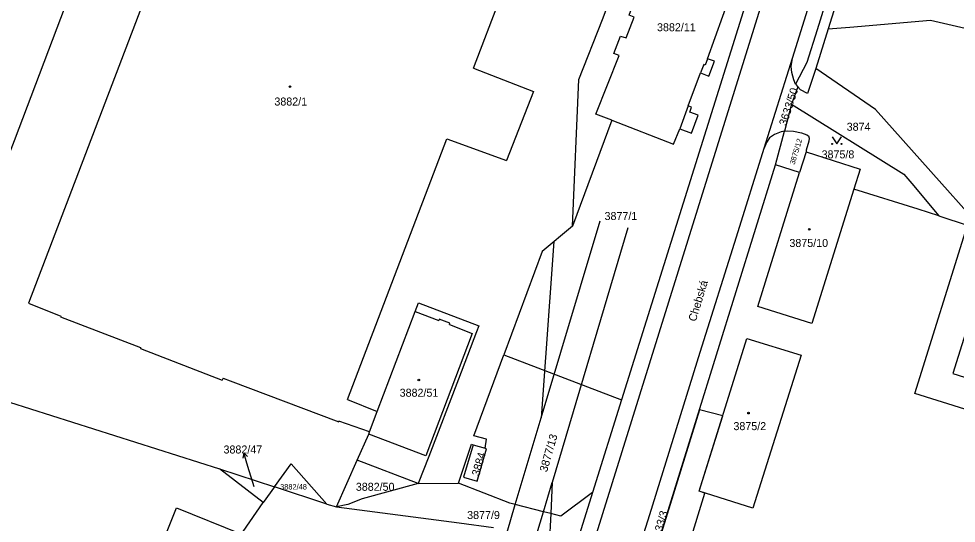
# Model space of a CAD drawing. Extents: x -869103 to -863415, y -1015889 to -1012477.
# Drawn here: x -867678.3 to -867479.1, y -1015053.5 to -1014946.4 of the extents above; entities that cross this region are included whole.
import ezdxf

# ---------------------------------------------------------------- set-up
doc = ezdxf.new("R2010")
doc.units = 0
for name, color, linetype in [('Hranice parcel', 7, 'Continuous'), ('Parcelní čísla', 7, 'Continuous'), ('Pop  PČ popisy', 7, 'Continuous'), ('Poz předměty', 7, 'Continuous'), ('Vnitřní kresba', 7, 'Continuous'), ('Věcná břemena k části', 7, 'Continuous'), ('Značky budov', 7, 'Continuous'), ('Značky kultur', 7, 'Continuous')]:
    doc.layers.add(name, color=color, linetype=linetype)

msp = doc.modelspace()

# ---------------------------------------------------------------- linework, layer by layer
at = {"layer": 'Hranice parcel'}
for p, q in [((-867506.3, -1014948.47), (-867508.98, -1014956.92)), ((-867519.93, -1014973.8), (-867513.9, -1014954.71)), ((-867512.74, -1014960.83), (-867514.08, -1014964.51)), ((-867513.27, -1014960.27), (-867512.74, -1014960.83)), ((-867514.08, -1014964.51), (-867515.62, -1014970.23)), ((-867552.3, -1014967.91), (-867560.63, -1014990.37)), ((-867552.3, -1014967.91), (-867555.65, -1014966.62)), ((-867517.54, -1014977.36), (-867515.62, -1014970.23)), ((-867511.03, -1014974.62), (-867512.38, -1014978.96)), ((-867552.6, -1015090.37), (-867517.54, -1014977.36)), ((-867512.38, -1014978.96), (-867517.54, -1014977.36)), ((-867473.31, -1014991.34), (-867484.5, -1014978.79)), ((-867488.57, -1014981.32), (-867482.78, -1014988.22)), ((-867575.21, -1015017.72), (-867550.2, -1015027.24)), ((-867550.2, -1015027.24), (-867556.36, -1015046.91)), ((-867581.77, -1015036.78), (-867579.19, -1015037.54)), ((-867610.76, -1015049.94), (-867606.38, -1015040.07)), ((-867593.44, -1015045.03), (-867606.38, -1015040.07)), ((-867626.36, -1015049.08), (-867635.62, -1015041.93)), ((-867635.62, -1015041.93), (-867623.96, -1015045.75)), ((-867593.44, -1015045.03), (-867584.84, -1015044.93)), ((-867573.97, -1015049.19), (-867584.84, -1015044.93)), ((-867623.96, -1015045.75), (-867626.36, -1015049.08)), ((-867612.83, -1015049.4), (-867623.96, -1015045.75)), ((-867556.36, -1015046.91), (-867563.09, -1015051.96)), ((-867556.36, -1015046.91), (-867561.59, -1015063.63)), ((-867630.62, -1015055.19), (-867626.36, -1015049.08)), ((-867612.83, -1015049.4), (-867610.76, -1015049.94))]:
    msp.add_line(p, q, dxfattribs=at)
for points in [[(-867454.73, -1014778.18), (-867454.82, -1014780.87), (-867460.37, -1014799.02), (-867463.74, -1014807.35), (-867473.06, -1014836.85), (-867482.63, -1014868.55), (-867482.43, -1014870.63), (-867482.46, -1014871.18), (-867484.75, -1014878.82), (-867485.09, -1014879.28), (-867486.13, -1014880.31), (-867491.29, -1014896.97), (-867497.13, -1014916.21), (-867496.87, -1014918.28), (-867506.3, -1014948.47)], [(-867513.9, -1014954.71), (-867490.48, -1014879.71), (-867467.48, -1014806.65)], [(-867467.48, -1014806.65), (-867466.72, -1014807.45), (-867466.5, -1014807.89), (-867466.51, -1014808.35), (-867467.17, -1014810.23), (-867471.35, -1014824.09), (-867475.05, -1014836.27), (-867484.78, -1014867.9), (-867488.21, -1014879.1), (-867493.44, -1014896.18), (-867501.05, -1014921.05), (-867501.2, -1014921.96), (-867500.92, -1014923.46), (-867504.02, -1014933.58), (-867508.68, -1014948.67), (-867510.85, -1014955.65), (-867513.27, -1014960.27)], [(-867486.08, -1014821.19), (-867492.97, -1014843.77), (-867499.52, -1014865.02), (-867521.79, -1014936.49), (-867550.2, -1015027.24)], [(-867644.49, -1014879.26), (-867645.96, -1014884.39), (-867679.28, -1014972.26), (-867697.36, -1015019.31)], [(-867560.63, -1014990.37), (-867559.29, -1014959.25), (-867554.24, -1014946.54), (-867552.84, -1014942.75), (-867548.83, -1014932.32), (-867546.37, -1014925.62), (-867543.14, -1014916.91)], [(-867555.65, -1014966.62), (-867550.73, -1014954.18), (-867551.87, -1014953.74), (-867550.45, -1014950.04), (-867549.23, -1014950.43), (-867547.57, -1014946.02), (-867548.61, -1014945.57), (-867543.71, -1014932.41), (-867542.29, -1014928.72), (-867541.14, -1014929.09), (-867538.5, -1014922.15), (-867538.28, -1014922.22), (-867537.41, -1014919.93)], [(-867552.3, -1014967.91), (-867539.2, -1014972.97), (-867537.86, -1014969.69), (-867535.38, -1014970.64), (-867533.94, -1014966.85), (-867535.73, -1014966.16), (-867535.34, -1014965.09), (-867536.07, -1014964.81), (-867533.43, -1014957.86), (-867531.69, -1014958.54), (-867530.5, -1014955.38), (-867531.93, -1014954.83), (-867527.07, -1014941.23), (-867526.3, -1014941.4), (-867525.9, -1014940.42), (-867525.19, -1014940.69), (-867523.72, -1014936.93), (-867525.21, -1014936.33), (-867522.16, -1014928.34), (-867527.97, -1014926.12), (-867527.2, -1014923.8), (-867534.83, -1014920.91)], [(-867506.3, -1014948.47), (-867501.74, -1014948.1), (-867484.55, -1014946.68), (-867462.5, -1014951.76), (-867454.38, -1014961.74), (-867443.93, -1014985.39), (-867438.07, -1014998.65)], [(-867513.27, -1014960.27), (-867513.65, -1014959.29), (-867514.05, -1014957.74), (-867514.16, -1014956.46), (-867513.9, -1014954.71)], [(-867508.98, -1014956.92), (-867510.74, -1014962.25), (-867512.17, -1014961.44), (-867512.74, -1014960.83)], [(-867484.5, -1014978.79), (-867496.25, -1014965.61), (-867508.98, -1014956.92)], [(-867514.08, -1014964.51), (-867490.25, -1014979.32), (-867488.57, -1014981.32)], [(-867515.62, -1014970.23), (-867516.31, -1014970.33), (-867517.73, -1014970.92), (-867518.77, -1014971.66), (-867519.45, -1014972.64), (-867519.93, -1014973.8)], [(-867515.62, -1014970.23), (-867514.98, -1014970.14), (-867513.71, -1014970.2), (-867512, -1014970.57), (-867510.87, -1014970.98), (-867510.53, -1014971.23), (-867510.36, -1014971.7), (-867510.43, -1014972.32), (-867510.99, -1014974.24), (-867511.03, -1014974.62)], [(-867550.91, -1015072.87), (-867544.23, -1015051.57), (-867533.49, -1015017.17), (-867525.83, -1014992.65), (-867519.93, -1014973.8)], [(-867511.03, -1014974.62), (-867499.55, -1014978.27), (-867500.88, -1014982.52)], [(-867500.88, -1014982.52), (-867509.81, -1015011.07), (-867521.29, -1015007.46), (-867512.38, -1014978.96)], [(-867482.78, -1014988.22), (-867487.19, -1014986.76), (-867500.88, -1014982.52)], [(-867482.78, -1014988.22), (-867476.57, -1014990.27), (-867473.31, -1014991.34)], [(-867560.63, -1014990.37), (-867567.05, -1014995.77), (-867575.21, -1015017.72)], [(-867473, -1014999.83), (-867479.86, -1015021.68), (-867448.27, -1015031.56), (-867450.2, -1015037.76), (-867487.93, -1015025.94), (-867476.8, -1014990.39), (-867470.04, -1014992.42)], [(-867606.38, -1015040.07), (-867603.92, -1015034.52), (-867603.74, -1015034.05), (-867602.16, -1015029.74), (-867594.06, -1015008.52), (-867593.35, -1015006.65), (-867580.57, -1015011.55), (-867581.06, -1015012.84), (-867584.85, -1015022.87), (-867591.14, -1015039.31), (-867593.44, -1015045.03)], [(-867512.09, -1015017.8), (-867522.34, -1015050.28), (-867533.76, -1015046.67), (-867523.57, -1015014.25), (-867512.09, -1015017.8)], [(-867579.19, -1015037.54), (-867578.89, -1015035.64), (-867581.6, -1015034.9), (-867575.21, -1015017.72)], [(-867697.36, -1015019.31), (-867689.47, -1015023.9), (-867684.78, -1015026.31), (-867635.62, -1015041.93)], [(-867584.84, -1015044.93), (-867582.07, -1015036.69), (-867581.77, -1015036.78)], [(-867581.77, -1015036.78), (-867583.8, -1015043.65), (-867580.92, -1015044.5), (-867578.89, -1015037.63), (-867579.19, -1015037.54)], [(-867623.96, -1015045.75), (-867620.43, -1015040.87), (-867612.83, -1015049.4)], [(-867593.44, -1015045.03), (-867605.3, -1015048.28), (-867608.34, -1015049.48), (-867610.76, -1015049.94)], [(-867563.09, -1015051.96), (-867565.27, -1015051.4), (-867566.82, -1015051.01), (-867572.79, -1015049.49), (-867573.97, -1015049.19)], [(-867659.83, -1015087.85), (-867644.78, -1015050.2), (-867631.07, -1015055.69)], [(-867610.76, -1015049.94), (-867584.72, -1015053.4), (-867577.41, -1015054.33)]]:
    msp.add_lwpolyline(points, dxfattribs=at)
at = {"layer": 'Pop  PČ popisy'}
for p, q in [((-867630.47, -1015038.51), (-867630.65, -1015039.61)), ((-867629.59, -1015041.38), (-867630.47, -1015038.51)), ((-867630.47, -1015038.51), (-867629.7, -1015039.32)), ((-867628.28, -1015045.73), (-867629.59, -1015041.38))]:
    msp.add_line(p, q, dxfattribs=at)
at = {"layer": 'Poz předměty'}
for p, q in [((-867548.88, -1014990.76), (-867564.98, -1015044.83)), ((-867564.6, -1014993.61), (-867567.29, -1015031.08)), ((-867566.82, -1015051.01), (-867564.98, -1015044.83)), ((-867564.98, -1015044.83), (-867565.27, -1015051.4)), ((-867568.7, -1015057.33), (-867566.82, -1015051.01)), ((-867565.27, -1015051.4), (-867565.58, -1015058.4))]:
    msp.add_line(p, q, dxfattribs=at)
msp.add_lwpolyline([(-867578.51, -1015068.65), (-867574.53, -1015055.32), (-867572.79, -1015049.49), (-867567.29, -1015031.08), (-867554.79, -1014989.26)], dxfattribs=at)
at = {"layer": 'Vnitřní kresba'}
for p, q in [((-867633.28, -1014894.24), (-867676.22, -1015006.7)), ((-867581.7, -1014956.87), (-867567.44, -1014919.51)), ((-867518.73, -1014937.43), (-867617.38, -1015253.65)), ((-867532.74, -1014956.06), (-867533.43, -1014957.86)), ((-867532.47, -1014956.19), (-867532.74, -1014956.06)), ((-867531.93, -1014954.83), (-867532.47, -1014956.19)), ((-867581.7, -1014956.87), (-867568.94, -1014961.77)), ((-867568.94, -1014961.77), (-867574.67, -1014976.46)), ((-867536.07, -1014964.81), (-867537.86, -1014969.69)), ((-867608.47, -1015027.21), (-867587.35, -1014971.85)), ((-867587.35, -1014971.85), (-867574.67, -1014976.46)), ((-867676.22, -1015006.7), (-867669.34, -1015009.49)), ((-867669.34, -1015009.49), (-867669.4, -1015009.65)), ((-867669.4, -1015009.65), (-867652.38, -1015016.17)), ((-867594.06, -1015008.52), (-867589.07, -1015010.43)), ((-867588.99, -1015010.13), (-867589.07, -1015010.43)), ((-867586.7, -1015011), (-867588.99, -1015010.13)), ((-867586.8, -1015011.28), (-867586.7, -1015011)), ((-867586.8, -1015011.28), (-867581.92, -1015013.17)), ((-867581.92, -1015013.17), (-867591.82, -1015039.15)), ((-867652.38, -1015016.17), (-867652.44, -1015016.33)), ((-867652.44, -1015016.33), (-867635.07, -1015023.05)), ((-867634.85, -1015022.66), (-867635.07, -1015023.05)), ((-867634.85, -1015022.66), (-867633.38, -1015023.2)), ((-867633.38, -1015023.2), (-867610.29, -1015031.95)), ((-867608.47, -1015027.21), (-867602.16, -1015029.74)), ((-867610.28, -1015031.77), (-867610.29, -1015031.95)), ((-867603.74, -1015034.05), (-867610.28, -1015031.77)), ((-867591.82, -1015039.15), (-867603.92, -1015034.52))]:
    msp.add_line(p, q, dxfattribs=at)
at = {"layer": 'Věcná břemena k části'}
msp.add_lwpolyline([(-867535.84, -1015057.89), (-867532.52, -1015047.06), (-867533.76, -1015046.67), (-867528.73, -1015030.65), (-867533.68, -1015029.37), (-867550.19, -1015082.61)], dxfattribs=at)
at = {"layer": 'Značky budov'}
for centre in [(-867620.64, -1014960.75), (-867510.34, -1014991.05), (-867593.29, -1015023.06), (-867523.25, -1015030.08)]:
    msp.add_circle(centre, 0.175, dxfattribs=at)
at = {"layer": 'Značky kultur'}
msp.add_lwpolyline([(-867505.47, -1014971.43), (-867504.47, -1014972.93), (-867503.47, -1014971.43)], dxfattribs=at)
for centre in [(-867505.47, -1014972.93), (-867503.47, -1014972.93)]:
    msp.add_circle(centre, 0.1, dxfattribs=at)

# ---------------------------------------------------------------- texts
at = {"layer": 'Parcelní čísla'}
for s, height, p in [('3882/11', 1.7, (-867542.68, -1014949)), ('3882/1', 1.7, (-867623.97, -1014964.77)), ('3874', 1.7, (-867502.39, -1014970.13)), ('3875/8', 1.7, (-867507.72, -1014975.99)), ('3877/1', 1.7, (-867553.83, -1014989.08)), ('3875/10', 1.7, (-867514.56, -1014994.8)), ('3882/51', 1.7, (-867597.36, -1015026.6)), ('3875/2', 1.7, (-867526.45, -1015033.69)), ('3882/47', 1.7, (-867634.78, -1015038.65)), ('3882/48', 1.139, (-867622.75, -1015046.29)), ('3882/50', 1.7, (-867606.67, -1015046.57)), ('3877/9', 1.7, (-867583.02, -1015052.56))]:
    msp.add_text(s, height=height, dxfattribs=at).set_placement(p)
for s, height, rotation, p in [('3633/50', 1.7, 72, (-867515.21, -1014969.18)), ('3875/12', 1.139, 73, (-867513.47, -1014977.43)), ('3877/13', 1.7, 74, (-867566.06, -1015042.71)), ('3884', 1.7, 74, (-867580.46, -1015043.57)), ('3633/3', 1.7, 74, (-867542.28, -1015057.78))]:
    msp.add_text(s, height=height, rotation=rotation, dxfattribs=at).set_placement(p)
at = {"layer": 'Pop  PČ popisy'}
msp.add_text('Chebská', height=1.7, rotation=73, dxfattribs=at).set_placement((-867534.46, -1015010.76))

doc.saveas('drawing.dxf')
